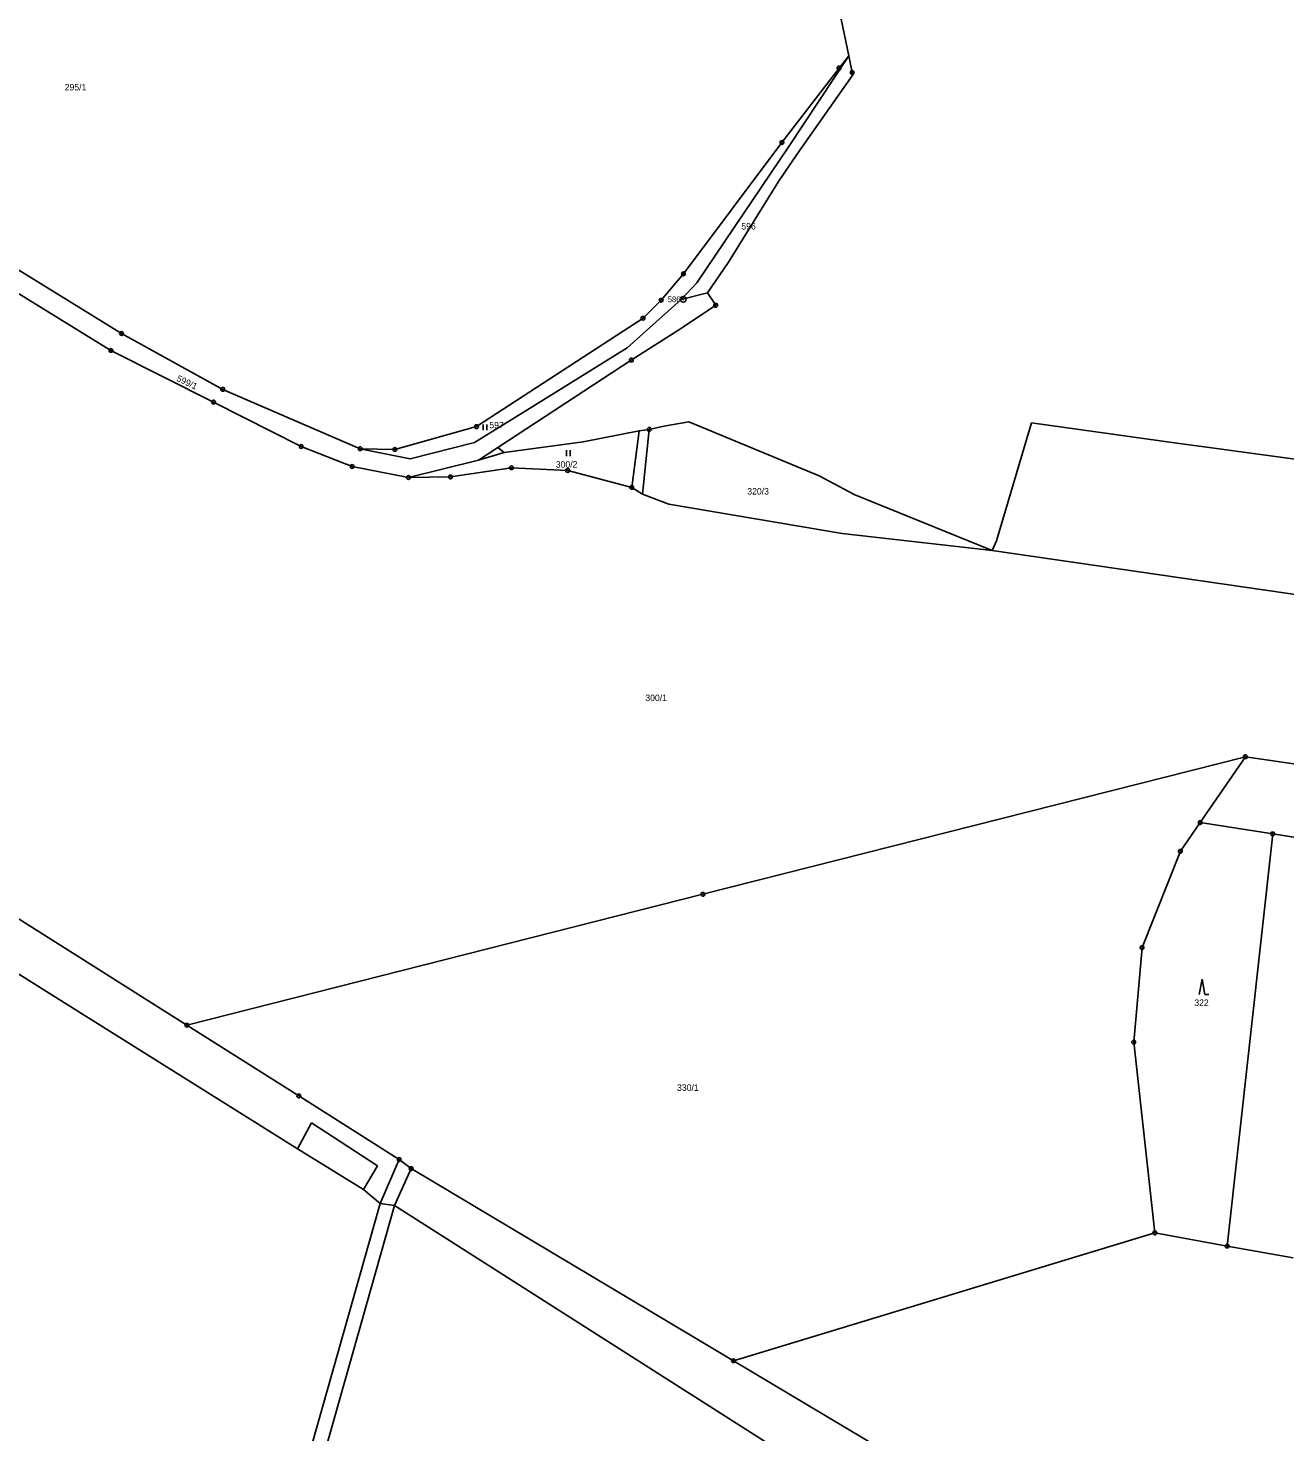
# Model space of a CAD drawing. Extents: x -758582 to -751794, y -998770 to -994350.
# Drawn here: x -754391 to -754060.5, y -995921.8 to -995552.8 of the extents above; entities that cross this region are included whole.
import ezdxf

# ---------------------------------------------------------------- set-up
doc = ezdxf.new("R2010")
doc.units = 0
for name, color, linetype in [('Hranice parcel', 7, 'Continuous'), ('Parcelní čísla', 7, 'Continuous'), ('Vnitřní kresba', 7, 'Continuous'), ('Značky bodu BP', 7, 'Continuous'), ('Značky kultur', 7, 'Continuous')]:
    doc.layers.add(name, color=color, linetype=linetype)

msp = doc.modelspace()

# ---------------------------------------------------------------- linework, layer by layer
at = {"layer": 'Hranice parcel'}
for p, q in [((-754184.31, -995515.63), (-754175.15, -995560.09)), ((-754174.13, -995565.09), (-754188.84, -995586.01)), ((-754206.84, -995614.25), (-754212.35, -995622.37)), ((-754219.28, -995624.09), (-754212.35, -995622.37)), ((-754212.35, -995622.37), (-754210.17, -995625.63)), ((-754210.17, -995625.63), (-754219.18, -995631.67)), ((-754217.22, -995656.28), (-754182.93, -995670.48)), ((-754230.28, -995658.65), (-754232.25, -995673.5)), ((-754267.48, -995663.04), (-754265.79, -995664.3)), ((-754182.93, -995670.48), (-754173.72, -995675.33)), ((-754173.72, -995675.33), (-754137.46, -995690.12)), ((-754137.46, -995690.12), (-754136.36, -995687.5)), ((-754070.87, -995744.28), (-754082.77, -995761.59)), ((-753934.54, -995764.61), (-754070.87, -995744.28)), ((-754082.77, -995761.59), (-754063.7, -995764.59)), ((-754075.68, -995872.9), (-754063.7, -995764.59)), ((-754063.7, -995764.59), (-753913.21, -995788.23)), ((-754294.65, -995862.29), (-754298.38, -995861.73)), ((-754294.65, -995862.29), (-754192.96, -995926.98)), ((-754205.49, -995903.06), (-754094.7, -995869.46)), ((-754094.7, -995869.46), (-754075.68, -995872.9)), ((-754075.68, -995872.9), (-754058.35, -995876.03))]:
    msp.add_line(p, q, dxfattribs=at)
for points in [[(-754303.67, -995663.32), (-754294.53, -995663.52), (-754273.07, -995657.53), (-754229.28, -995629.03), (-754224.51, -995624.3), (-754218.65, -995617.36), (-754192.75, -995582.82), (-754177.73, -995563.26), (-754175.15, -995560.09)], [(-754175.15, -995560.09), (-754190.96, -995583.91), (-754215.09, -995619.75), (-754219.28, -995624.09)], [(-754175.15, -995560.09), (-754174.26, -995564.45), (-754174.13, -995565.09)], [(-754188.84, -995586.01), (-754193.64, -995593.1), (-754206.84, -995614.25)], [(-754450.06, -995605.6), (-754431.91, -995603.02), (-754402.04, -995611.1), (-754366.43, -995633.03), (-754339.81, -995647.72), (-754303.67, -995663.32)], [(-754608.41, -995652.74), (-754592.26, -995648.67), (-754563.37, -995642.55), (-754510.53, -995629.59), (-754448.7, -995610.29), (-754432.27, -995608.2), (-754404.58, -995615.76), (-754369.2, -995637.49), (-754342.24, -995651.06), (-754319.18, -995662.75), (-754305.77, -995668), (-754290.98, -995670.9)], [(-754303.67, -995663.32), (-754290.48, -995665.96), (-754273.6, -995661.72), (-754257.99, -995652.04), (-754233.42, -995636.78), (-754219.28, -995624.09)], [(-754219.18, -995631.67), (-754232.35, -995640.01), (-754267.48, -995663.04)], [(-754349.22, -995814.87), (-754420.56, -995769.8), (-754520.38, -995707.6), (-754608.41, -995652.74)], [(-754230.28, -995658.65), (-754227.63, -995658.25), (-754223.79, -995657.37), (-754217.22, -995656.28)], [(-754136.36, -995687.5), (-754127.1, -995656.56), (-754088.88, -995661.88), (-754079.12, -995663.21)], [(-754265.79, -995664.3), (-754245.01, -995661.55), (-754230.28, -995658.65)], [(-754079.12, -995663.21), (-754024.36, -995670.67), (-753988.75, -995674.96), (-753932.34, -995682.11), (-753902.21, -995684.75), (-753903.64, -995716.97)], [(-754290.98, -995670.9), (-754272.54, -995666.36), (-754265.79, -995664.3)], [(-754232.25, -995673.5), (-754249.09, -995669.04), (-754263.88, -995668.32), (-754279.91, -995670.74), (-754290.98, -995670.9)], [(-754232.25, -995673.5), (-754229.37, -995675.26), (-754222.47, -995677.93), (-754176.88, -995685.57), (-754137.46, -995690.12)], [(-754137.46, -995690.12), (-753999.8, -995710.05), (-753927.3, -995720.01)], [(-754070.87, -995744.28), (-754213.51, -995780.45), (-754349.22, -995814.87)], [(-754082.77, -995761.59), (-754087.96, -995769.15), (-754098.04, -995794.47), (-754100.24, -995819.32), (-754094.7, -995869.46)], [(-754429.64, -995778.81), (-754423.05, -995782.87), (-754380.72, -995809.38), (-754320.13, -995847.37), (-754302.75, -995858.05), (-754298.38, -995861.73)], [(-754349.22, -995814.87), (-754319.78, -995833.46), (-754293.39, -995850.15), (-754290.23, -995852.55), (-754205.49, -995903.06)], [(-754298.38, -995861.73), (-754327.43, -995964.13), (-754341.16, -996019.56), (-754348.84, -996172.11), (-754353.6, -996255.31), (-754362.4, -996326.54), (-754365.67, -996356.07), (-754374.51, -996404.38), (-754383.69, -996482.57)], [(-754334.05, -996007.94), (-754323.52, -995964.52), (-754294.65, -995862.29)], [(-754205.49, -995903.06), (-754141.42, -995941.26), (-754099.95, -995968.55), (-754085.26, -995983.72), (-754062.1, -995998.55)]]:
    msp.add_lwpolyline(points, dxfattribs=at)
at = {"layer": 'Vnitřní kresba'}
for p, q in [((-754229.37, -995675.26), (-754227.63, -995658.25)), ((-754272.54, -995666.36), (-754267.48, -995663.04)), ((-754316.42, -995840.51), (-754320.13, -995847.37)), ((-754299.14, -995851.85), (-754316.42, -995840.51)), ((-754302.75, -995858.05), (-754299.14, -995851.85)), ((-754293.39, -995850.15), (-754298.38, -995861.73)), ((-754290.23, -995852.55), (-754294.65, -995862.29))]:
    msp.add_line(p, q, dxfattribs=at)
at = {"layer": 'Značky bodu BP'}
for centre, radius in [((-754177.73, -995563.26), 0.5), ((-754177.73, -995563.26), 0.0303), ((-754174.26, -995564.45), 0.5), ((-754174.26, -995564.45), 0.0303), ((-754192.75, -995582.82), 0.5), ((-754192.75, -995582.82), 0.0303), ((-754218.65, -995617.36), 0.5), ((-754218.65, -995617.36), 0.0303), ((-754218.68, -995624.06), 0.75), ((-754224.51, -995624.3), 0.5), ((-754224.51, -995624.3), 0.0303), ((-754218.68, -995624.06), 0.03), ((-754210.17, -995625.63), 0.5), ((-754210.17, -995625.63), 0.0303), ((-754229.28, -995629.03), 0.5), ((-754229.28, -995629.03), 0.0303), ((-754366.43, -995633.03), 0.5), ((-754366.43, -995633.03), 0.0303), ((-754369.2, -995637.49), 0.5), ((-754369.2, -995637.49), 0.0303), ((-754232.35, -995640.01), 0.5), ((-754232.35, -995640.01), 0.0303), ((-754339.81, -995647.72), 0.5), ((-754339.81, -995647.72), 0.0303), ((-754342.24, -995651.06), 0.5), ((-754342.24, -995651.06), 0.0303), ((-754273.07, -995657.53), 0.5), ((-754273.07, -995657.53), 0.0303), ((-754227.63, -995658.25), 0.5), ((-754227.63, -995658.25), 0.0303), ((-754319.18, -995662.75), 0.5), ((-754319.18, -995662.75), 0.0303), ((-754303.67, -995663.32), 0.5), ((-754303.67, -995663.32), 0.0303), ((-754294.53, -995663.52), 0.5), ((-754294.53, -995663.52), 0.0303), ((-754305.77, -995668), 0.5), ((-754305.77, -995668), 0.0303), ((-754290.98, -995670.9), 0.5), ((-754290.98, -995670.9), 0.0303), ((-754279.91, -995670.74), 0.5), ((-754279.91, -995670.74), 0.0303), ((-754263.88, -995668.32), 0.5), ((-754263.88, -995668.32), 0.0303), ((-754249.09, -995669.04), 0.5), ((-754249.09, -995669.04), 0.0303), ((-754232.25, -995673.5), 0.5), ((-754232.25, -995673.5), 0.0303), ((-754070.87, -995744.28), 0.5), ((-754070.87, -995744.28), 0.0303), ((-754082.77, -995761.59), 0.5), ((-754082.77, -995761.59), 0.0303), ((-754063.7, -995764.59), 0.5), ((-754063.7, -995764.59), 0.0303), ((-754087.96, -995769.15), 0.5), ((-754087.96, -995769.15), 0.0303), ((-754213.51, -995780.45), 0.5), ((-754213.51, -995780.45), 0.0303), ((-754098.04, -995794.47), 0.5), ((-754098.04, -995794.47), 0.0303), ((-754349.22, -995814.87), 0.5), ((-754349.22, -995814.87), 0.0303), ((-754100.24, -995819.32), 0.5), ((-754100.24, -995819.32), 0.0303), ((-754319.78, -995833.46), 0.5), ((-754319.78, -995833.46), 0.0303), ((-754293.39, -995850.15), 0.5), ((-754293.39, -995850.15), 0.0303), ((-754290.23, -995852.55), 0.5), ((-754290.23, -995852.55), 0.0303), ((-754094.7, -995869.46), 0.5), ((-754094.7, -995869.46), 0.0303), ((-754075.68, -995872.9), 0.5), ((-754075.68, -995872.9), 0.0303), ((-754205.49, -995903.06), 0.5), ((-754205.49, -995903.06), 0.0303)]:
    msp.add_circle(centre, radius, dxfattribs=at)
at = {"layer": 'Značky kultur'}
for p, q in [((-754271.35, -995658.45), (-754271.35, -995656.95)), ((-754270.35, -995658.45), (-754270.35, -995656.95)), ((-754249.41, -995665.25), (-754249.41, -995663.75)), ((-754248.41, -995665.25), (-754248.41, -995663.75)), ((-754082.28, -995802.75), (-754083.03, -995806.75)), ((-754081.53, -995806.75), (-754082.28, -995802.75)), ((-754081.53, -995806.75), (-754080.53, -995806.75))]:
    msp.add_line(p, q, dxfattribs=at)

# ---------------------------------------------------------------- texts
at = {"layer": 'Parcelní čísla'}
for s, p in [('295/1', (-754381.35, -995569.15)), ('596', (-754203.43, -995605.71)), ('597', (-754269.69, -995657.97)), ('300/2', (-754252.22, -995668.3)), ('320/3', (-754201.86, -995675.37)), ('300/1', (-754228.67, -995729.66)), ('322', (-754084.31, -995809.8)), ('330/1', (-754220.33, -995832.11))]:
    msp.add_text(s, height=1.7, dxfattribs=at).set_placement(p)
msp.add_text('599/1', height=1.7, rotation=335, dxfattribs=at).set_placement((-754352.12, -995645.44))
at = {"layer": 'Značky bodu BP'}
msp.add_text('586', height=1.5, dxfattribs=at).set_placement((-754222.78, -995624.81))

doc.saveas('drawing.dxf')
